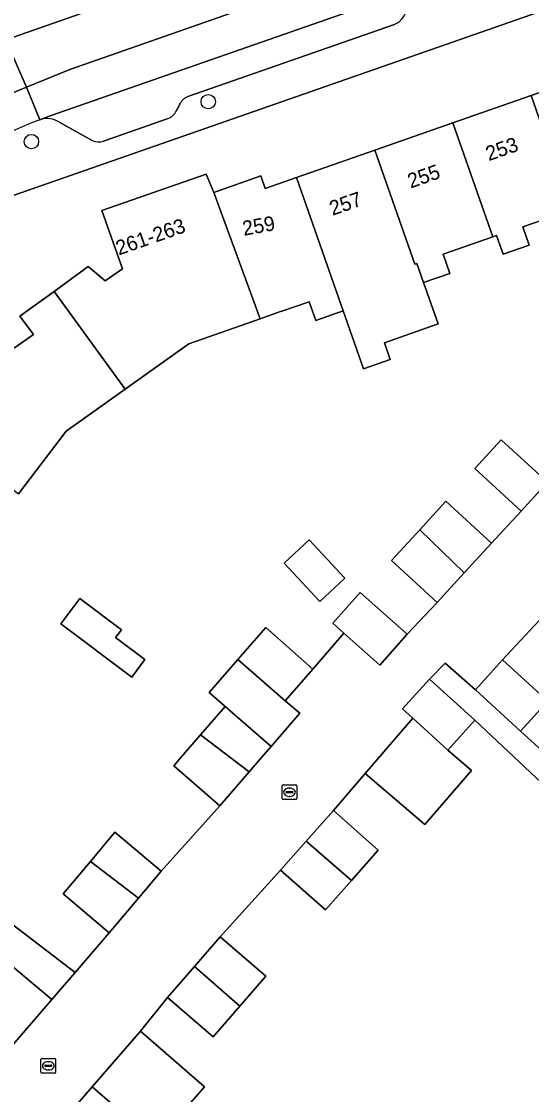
# Model space of a CAD drawing. Extents: x 158472 to 159562, y 388525 to 389606.
# Drawn here: x 158821.6 to 158856.4, y 388977 to 389050.2 of the extents above; entities that cross this region are included whole.
import ezdxf

# ---------------------------------------------------------------- set-up
doc = ezdxf.new("R2010")
doc.units = 0
for name, color, linetype in [('IMGEO_Berm_groen', 7, 'Continuous'), ('IMGEO_Boom', 7, 'Continuous'), ('IMGEO_Erf', 7, 'Continuous'), ('IMGEO_Kolk', 7, 'Continuous'), ('IMGEO_Pand', 7, 'Continuous'), ('IMGEO_Pand_nummerreeks', 7, 'Continuous'), ('IMGEO_Parkeervlak_open', 7, 'Continuous'), ('IMGEO_Rijbaan_lokaal_gesloten', 7, 'Continuous'), ('IMGEO_Rijbaan_lokaal_open', 7, 'Continuous'), ('IMGEO_Voetpad_open', 7, 'Continuous')]:
    doc.layers.add(name, color=color, linetype=linetype)

msp = doc.modelspace()

# ---------------------------------------------------------------- linework, layer by layer
at = {"layer": 'IMGEO_Berm_groen'}
msp.add_lwpolyline([(158820.551, 389048.928), (158832.73, 389053.212), (158831.406, 389056.979), (158819.117, 389052.662), (158817.437, 389052.017), (158814.382, 389050.549), (158811.326, 389048.622), (158808.788, 389046.678), (158806.315, 389044.319), (158804.239, 389041.876), (158800.582, 389037.081), (158803.759, 389034.662), (158807.288, 389039.286)], dxfattribs=at)
at = {"layer": 'IMGEO_Boom'}
for centre in [(158834.364, 389044.72), (158822.303, 389041.997)]:
    msp.add_circle(centre, 0.489, dxfattribs=at)
at = {"layer": 'IMGEO_Erf'}
for points in [[(158880.543, 389059.085), (158818.621, 389037.472)], [(158821.155, 389027.939), (158822.438, 389028.853), (158821.514, 389030.085), (158823.846, 389031.784), (158826.178, 389033.484), (158827.325, 389032.496), (158828.507, 389033.32), (158827.115, 389037.302), (158834.224, 389039.787), (158834.74, 389038.535), (158837.959, 389039.66), (158838.258, 389038.807), (158840.398, 389039.555), (158845.726, 389041.417), (158851.056, 389043.28), (158856.384, 389045.143), (158861.7, 389047.001)], [(158859.116, 389037.329), (158855.831, 389036.181), (158856.264, 389034.941), (158854.474, 389034.315), (158854.028, 389035.592), (158853.775, 389035.504), (158850.397, 389034.323), (158850.856, 389033.008), (158849.06, 389032.381), (158850.044, 389029.567), (158846.379, 389028.286), (158846.782, 389027.132), (158844.964, 389026.496), (158843.576, 389030.466), (158841.696, 389029.809), (158841.251, 389031.084), (158839.386, 389030.435), (158839.293, 389030.403), (158837.898, 389029.915), (158833.047, 389028.219), (158828.703, 389025.12), (158824.681, 389022.251), (158821.434, 389017.976)], [(158819.836, 388989.503), (158825.277, 388985.344), (158827.616, 388988.058), (158824.464, 388990.717), (158826.324, 388992.922), (158828.001, 388994.91), (158831.154, 388992.251), (158835.151, 388996.719), (158832.015, 388999.447), (158832.497, 389000), (158833.846, 389001.55), (158835.523, 389003.479), (158834.42, 389004.438), (158836.387, 389006.699), (158838.29, 389008.859), (158841.511, 389006.023), (158843.621, 389008.486), (158842.868, 389009.155), (158844.733, 389011.254), (158847.936, 389008.409), (158849.975, 389010.574), (158846.867, 389013.427), (158848.802, 389015.535), (158850.581, 389017.473), (158853.689, 389014.62), (158855.709, 389016.811), (158852.543, 389019.715), (158854.338, 389021.671), (158857.503, 389018.768)], [(158857.872, 389010.355), (158854.449, 389006.658), (158857.526, 389003.854), (158855.665, 389001.812), (158880.758, 388979.06)], [(158879.049, 388977.672), (158852.546, 389002.543), (158850.699, 389000.515), (158852.315, 388999.123), (158849.137, 388995.433), (158845.081, 388998.926), (158842.906, 388996.4), (158845.966, 388993.693), (158844.129, 388991.616), (158842.363, 388989.62), (158839.303, 388992.327), (158835.186, 388987.785), (158838.287, 388985.089), (158836.521, 388983.058), (158834.696, 388980.959), (158831.595, 388983.655), (158829.755, 388981.347), (158834.105, 388977.563), (158830.806, 388973.77)]]:
    msp.add_lwpolyline(points, dxfattribs=at)
for points in [[(158841.259, 389014.851), (158843.681, 389012.242), (158841.971, 389010.653), (158839.548, 389013.262)], [(158828.44, 389008.715), (158828.043, 389008.185), (158830.04, 389006.686), (158829.145, 389005.492), (158824.316, 389009.114), (158825.609, 389010.838)]]:
    msp.add_lwpolyline(points, close=True, dxfattribs=at)
at = {"layer": 'IMGEO_Kolk'}
for p, q in [((158839.407, 388997.212), (158839.407, 388998.064)), ((158839.482, 388998.138), (158840.334, 388998.138)), ((158839.666, 388997.632), (158839.666, 388997.644)), ((158840.104, 388997.595), (158839.706, 388997.595)), ((158839.709, 388997.681), (158840.107, 388997.681)), ((158839.895, 388997.918), (158839.92, 388997.918)), ((158840.15, 388997.644), (158840.15, 388997.632)), ((158840.408, 388998.064), (158840.408, 388997.212)), ((158840.334, 388997.138), (158839.482, 388997.138)), ((158839.918, 388997.358), (158839.893, 388997.358)), ((158822.957, 388978.562), (158822.957, 388979.414)), ((158823.032, 388979.488), (158823.884, 388979.488)), ((158823.445, 388979.268), (158823.47, 388979.268)), ((158823.958, 388979.414), (158823.958, 388978.562)), ((158823.216, 388978.982), (158823.216, 388978.994)), ((158823.654, 388978.945), (158823.256, 388978.945)), ((158823.259, 388979.031), (158823.657, 388979.031)), ((158823.468, 388978.708), (158823.443, 388978.708)), ((158823.7, 388978.994), (158823.7, 388978.982)), ((158823.884, 388978.488), (158823.032, 388978.488))]:
    msp.add_line(p, q, dxfattribs=at)
for points in [[(158839.407, 388997.212), (158839.407, 388998.064)], [(158839.482, 388998.138), (158840.334, 388998.138)], [(158840.408, 388998.064), (158840.408, 388997.212)], [(158840.334, 388997.138), (158839.482, 388997.138)], [(158822.957, 388978.562), (158822.957, 388979.414)], [(158823.032, 388979.488), (158823.884, 388979.488)], [(158823.958, 388979.414), (158823.958, 388978.562)], [(158823.884, 388978.488), (158823.032, 388978.488)]]:
    msp.add_lwpolyline(points, dxfattribs=at)
for centre, radius, start, end in [((158839.484, 388998.062), 0.0765, 91.55205, 178.44795), ((158839.484, 388998.062), 0.0765, 91.55205, 178.44795), ((158839.706, 388997.641), 0.0403, 85.87752, 175.75265), ((158839.703, 388997.631), 0.0366, 178.93798, 274.71019), ((158840.107, 388997.638), 0.043, 264.86636, 352.45326), ((158840.111, 388997.643), 0.0386, 1.73085, 96.63898), ((158840.332, 388998.062), 0.0765, 1.55205, 88.44795), ((158840.332, 388998.062), 0.0765, 1.55205, 88.44795), ((158839.484, 388997.214), 0.0765, 181.55205, 268.44795), ((158839.484, 388997.214), 0.0765, 181.55205, 268.44795), ((158840.332, 388997.214), 0.0765, 271.55205, 358.44795), ((158840.332, 388997.214), 0.0765, 271.55205, 358.44795), ((158823.034, 388979.412), 0.0765, 91.55205, 178.44795), ((158823.034, 388979.412), 0.0765, 91.55205, 178.44795), ((158823.882, 388979.412), 0.0765, 1.55205, 88.44795), ((158823.882, 388979.412), 0.0765, 1.55205, 88.44795), ((158823.034, 388978.564), 0.0765, 181.55205, 268.44795), ((158823.034, 388978.564), 0.0765, 181.55205, 268.44795), ((158823.256, 388978.991), 0.0403, 85.87752, 175.75265), ((158823.253, 388978.981), 0.0366, 178.93798, 274.71019), ((158823.657, 388978.988), 0.043, 264.86636, 352.45326), ((158823.661, 388978.993), 0.0386, 1.73085, 96.63898), ((158823.882, 388978.564), 0.0765, 271.55205, 358.44795), ((158823.882, 388978.564), 0.0765, 271.55205, 358.44795)]:
    msp.add_arc(centre, radius, start, end, dxfattribs=at)
for centre, major_axis, ratio, start_param, end_param in [((158839.894, 388997.638), (-0.387, 0.002), 0.722429, 4.712389, 7.853982), ((158839.919, 388997.638), (-0.39, 0.002), 0.717154, 1.570796, 4.712389), ((158823.444, 388978.988), (-0.387, 0.002), 0.722429, 4.712389, 7.853982), ((158823.469, 388978.988), (-0.39, 0.002), 0.717154, 1.570796, 4.712389)]:
    msp.add_ellipse(centre, major_axis=major_axis, ratio=ratio, start_param=start_param, end_param=end_param, dxfattribs=at)
at = {"layer": 'IMGEO_Pand'}
for points in [[(158861.7, 389047.001), (158856.384, 389045.143), (158859.116, 389037.329), (158859.376, 389037.42), (158859.771, 389036.29), (158861.562, 389036.916), (158861.165, 389038.052), (158864.509, 389039.221)], [(158856.384, 389045.143), (158851.056, 389043.28), (158853.775, 389035.504), (158854.028, 389035.592), (158854.474, 389034.315), (158856.264, 389034.941), (158855.831, 389036.181), (158859.116, 389037.329)], [(158853.775, 389035.504), (158851.056, 389043.28), (158845.726, 389041.417), (158848.448, 389033.637), (158848.602, 389033.691), (158849.06, 389032.381), (158850.856, 389033.008), (158850.397, 389034.323)], [(158845.726, 389041.417), (158840.398, 389039.555), (158843.576, 389030.466), (158844.964, 389026.496), (158846.782, 389027.132), (158846.379, 389028.286), (158850.044, 389029.567), (158849.06, 389032.381), (158848.602, 389033.691), (158848.448, 389033.637)], [(158834.74, 389038.535), (158834.224, 389039.787), (158827.115, 389037.302), (158828.507, 389033.32), (158827.325, 389032.496), (158826.178, 389033.484), (158823.846, 389031.784), (158828.703, 389025.12), (158833.047, 389028.219), (158837.898, 389029.915)], [(158840.398, 389039.555), (158838.258, 389038.807), (158837.959, 389039.66), (158834.74, 389038.535), (158837.898, 389029.915), (158839.293, 389030.403), (158839.386, 389030.435), (158841.251, 389031.084), (158841.696, 389029.809), (158843.576, 389030.466)], [(158814.196, 389023.587), (158821.434, 389017.976), (158824.681, 389022.251), (158828.703, 389025.12), (158823.846, 389031.784), (158821.514, 389030.085), (158822.438, 389028.853), (158821.155, 389027.939), (158817.753, 389030.524), (158813.138, 389024.448)], [(158855.709, 389016.811), (158857.503, 389018.768), (158854.338, 389021.671), (158852.543, 389019.715)], [(158848.802, 389015.535), (158851.832, 389012.597), (158853.689, 389014.62), (158850.581, 389017.473)], [(158848.802, 389015.535), (158846.867, 389013.427), (158849.975, 389010.574), (158851.832, 389012.597)], [(158839.548, 389013.262), (158841.971, 389010.653), (158843.681, 389012.242), (158841.259, 389014.851)], [(158824.316, 389009.114), (158829.145, 389005.492), (158830.04, 389006.686), (158828.043, 389008.185), (158828.44, 389008.715), (158825.609, 389010.838)], [(158847.936, 389008.409), (158844.733, 389011.254), (158842.868, 389009.155), (158843.621, 389008.486), (158846.071, 389006.31)], [(158836.387, 389006.699), (158839.608, 389003.863), (158841.511, 389006.023), (158838.29, 389008.859)], [(158835.523, 389003.479), (158838.659, 389000.751), (158840.605, 389003.04), (158839.608, 389003.863), (158836.387, 389006.699), (158834.42, 389004.438)], [(158852.588, 389004.616), (158855.665, 389001.812), (158857.526, 389003.854), (158854.449, 389006.658)], [(158848.318, 389002.684), (158850.699, 389000.515), (158852.546, 389002.543), (158849.466, 389005.35), (158847.618, 389003.322)], [(158835.523, 389003.479), (158833.846, 389001.55), (158837.163, 388999.031), (158838.006, 389000), (158838.659, 389000.751)], [(158848.318, 389002.684), (158845.081, 388998.926), (158849.137, 388995.433), (158852.315, 388999.123), (158850.699, 389000.515)], [(158833.846, 389001.55), (158832.497, 389000), (158832.015, 388999.447), (158835.151, 388996.719), (158837.163, 388999.031)], [(158841.053, 388994.305), (158844.129, 388991.616), (158845.966, 388993.693), (158842.906, 388996.4)], [(158829.613, 388990.424), (158831.154, 388992.251), (158828.001, 388994.91), (158826.324, 388992.922)], [(158841.053, 388994.305), (158839.303, 388992.327), (158842.363, 388989.62), (158844.129, 388991.616)], [(158829.613, 388990.424), (158826.324, 388992.922), (158824.464, 388990.717), (158827.616, 388988.058)], [(158833.428, 388985.763), (158836.521, 388983.058), (158838.287, 388985.089), (158835.186, 388987.785)], [(158833.428, 388985.763), (158831.595, 388983.655), (158834.696, 388980.959), (158836.521, 388983.058)], [(158829.5, 388974.907), (158830.806, 388973.77), (158834.105, 388977.563), (158829.755, 388981.347), (158826.456, 388977.555)], [(158829.5, 388974.907), (158826.456, 388977.555), (158824.288, 388975.063), (158827.332, 388972.415), (158829.044, 388974.383)]]:
    msp.add_lwpolyline(points, close=True, dxfattribs=at)
at = {"layer": 'IMGEO_Parkeervlak_open'}
for points in [[(158875.388, 389061.813), (158823.577, 389043.749), (158822.868, 389043.49)], [(158833.046, 389045.099), (158846.997, 389049.959)], [(158832.198, 389044.094), (158832.453, 389044.615)], [(158824.247, 389043.29), (158826.454, 389042.073)], [(158827.231, 389042.027), (158831.575, 389043.541)]]:
    msp.add_lwpolyline(points, dxfattribs=at)
msp.add_lwpolyline([(158823.69, 388983.501), (158819.428, 388987.085), (158808.636, 388973.466), (158812.511, 388970.525)], close=True, dxfattribs=at)
for centre, radius, start, end in [((158846.557, 389051.223), 1.339, 289.18828, 344.34253), ((158833.511, 389043.924), 1.264, 111.5917, 146.85018), ((158831.105, 389044.697), 1.248, 292.10067, 331.08644), ((158823.359, 389042.022), 1.548, 54.99537, 108.50019), ((158826.9, 389043.019), 1.045, 244.75783, 288.46602)]:
    msp.add_arc(centre, radius, start, end, dxfattribs=at)
at = {"layer": 'IMGEO_Rijbaan_lokaal_gesloten'}
for points in [[(158873.217, 389067.419), (158850.229, 389059.368), (158832.73, 389053.212), (158820.551, 389048.928), (158821.97, 389045.718), (158824.915, 389046.92), (158839.236, 389051.93), (158872.062, 389063.415)], [(158872.062, 389063.415), (158839.236, 389051.93), (158824.915, 389046.92), (158821.97, 389045.718), (158822.868, 389043.49), (158823.577, 389043.749), (158875.388, 389061.813)], [(158642.3, 388830.16), (158642.462, 388830.323), (158644.297, 388828.539), (158644.976, 388829.209), (158654.546, 388838.744), (158652.694, 388840.633), (158668.364, 388856.424), (158683.318, 388872.712), (158697.002, 388889.186), (158717.328, 388915.448), (158737.178, 388941.567), (158754.114, 388963.852), (158766.121, 388979.65), (158778.301, 388995.677), (158798.192, 389021.851), (158809.433, 389036.528), (158811.777, 389039.288), (158814.069, 389041.449), (158818.297, 389044.22), (158821.97, 389045.718), (158820.551, 389048.928)], [(158822.868, 389043.49), (158821.97, 389045.718), (158818.297, 389044.22), (158814.069, 389041.449), (158811.777, 389039.288), (158809.433, 389036.528), (158798.192, 389021.851), (158778.301, 388995.677), (158766.121, 388979.65), (158754.114, 388963.852), (158737.178, 388941.567), (158717.328, 388915.448), (158697.002, 388889.186), (158683.318, 388872.712), (158668.364, 388856.424), (158652.694, 388840.633), (158654.546, 388838.744), (158654.775, 388838.972), (158671.833, 388856.333), (158672.448, 388857.038), (158674.867, 388859.654), (158677.905, 388862.94)]]:
    msp.add_lwpolyline(points, dxfattribs=at)
msp.add_arc((158832.041, 389019.458), 25.723, 110.89129, 142.72505, dxfattribs=at)
at = {"layer": 'IMGEO_Rijbaan_lokaal_open'}
for points in [[(158857.503, 389018.768), (158855.709, 389016.811), (158853.689, 389014.62), (158851.832, 389012.597), (158849.975, 389010.574), (158847.936, 389008.409), (158846.071, 389006.31), (158843.621, 389008.486), (158841.511, 389006.023), (158839.608, 389003.863), (158840.605, 389003.04), (158838.659, 389000.751), (158838.006, 389000), (158837.163, 388999.031), (158835.151, 388996.719), (158831.154, 388992.251), (158829.613, 388990.424), (158827.616, 388988.058), (158825.277, 388985.344), (158823.69, 388983.501), (158812.511, 388970.525)], [(158824.288, 388975.063), (158826.456, 388977.555), (158829.755, 388981.347), (158831.595, 388983.655), (158833.428, 388985.763), (158835.186, 388987.785), (158839.303, 388992.327), (158841.053, 388994.305), (158842.906, 388996.4), (158845.081, 388998.926), (158848.318, 389002.684), (158847.618, 389003.322), (158849.466, 389005.35), (158850.535, 389006.431), (158852.588, 389004.616), (158854.449, 389006.658), (158857.872, 389010.355)]]:
    msp.add_lwpolyline(points, dxfattribs=at)
at = {"layer": 'IMGEO_Voetpad_open'}
for points in [[(158818.621, 389037.472), (158880.543, 389059.085), (158884.528, 389060.496)], [(158846.997, 389049.959), (158833.046, 389045.099)], [(158832.453, 389044.615), (158832.198, 389044.094)], [(158826.454, 389042.073), (158824.247, 389043.29)], [(158831.575, 389043.541), (158827.231, 389042.027)]]:
    msp.add_lwpolyline(points, dxfattribs=at)
for points in [[(158855.665, 389001.812), (158852.588, 389004.616), (158850.535, 389006.431), (158849.466, 389005.35), (158852.546, 389002.543), (158879.049, 388977.672), (158880.758, 388979.06)], [(158819.428, 388987.085), (158823.69, 388983.501), (158825.277, 388985.344), (158819.836, 388989.503), (158818.409, 388987.636), (158817.981, 388987.959), (158815.415, 388984.601), (158813.219, 388986.28), (158812.564, 388985.404), (158806.718, 388977.708), (158800.849, 388982.165), (158798.278, 388982.376), (158784.237, 388992.09), (158808.636, 388973.466)]]:
    msp.add_lwpolyline(points, close=True, dxfattribs=at)
for centre, radius, start, end in [((158846.557, 389051.223), 1.339, 289.18828, 344.34253), ((158833.511, 389043.924), 1.264, 111.5917, 146.85018), ((158831.105, 389044.697), 1.248, 292.10067, 331.08644), ((158832.041, 389019.458), 25.723, 110.89129, 142.72505), ((158823.359, 389042.022), 1.548, 54.99537, 108.50019), ((158826.9, 389043.019), 1.045, 244.75783, 288.46602)]:
    msp.add_arc(centre, radius, start, end, dxfattribs=at)

# ---------------------------------------------------------------- texts
at = {"layer": 'IMGEO_Pand_nummerreeks'}
for s, rotation, p in [('253', 19.26952, (158853.501, 389040.66)), ('255', 19.26628, (158848.172, 389038.797)), ('257', 19.26857, (158842.843, 389036.935)), ('261-263', 19.26743, (158828.269, 389034.231)), ('259', 10.21584, (158836.793, 389035.572))]:
    msp.add_text(s, height=1, rotation=rotation, dxfattribs=at).set_placement(p)

doc.saveas('drawing.dxf')
